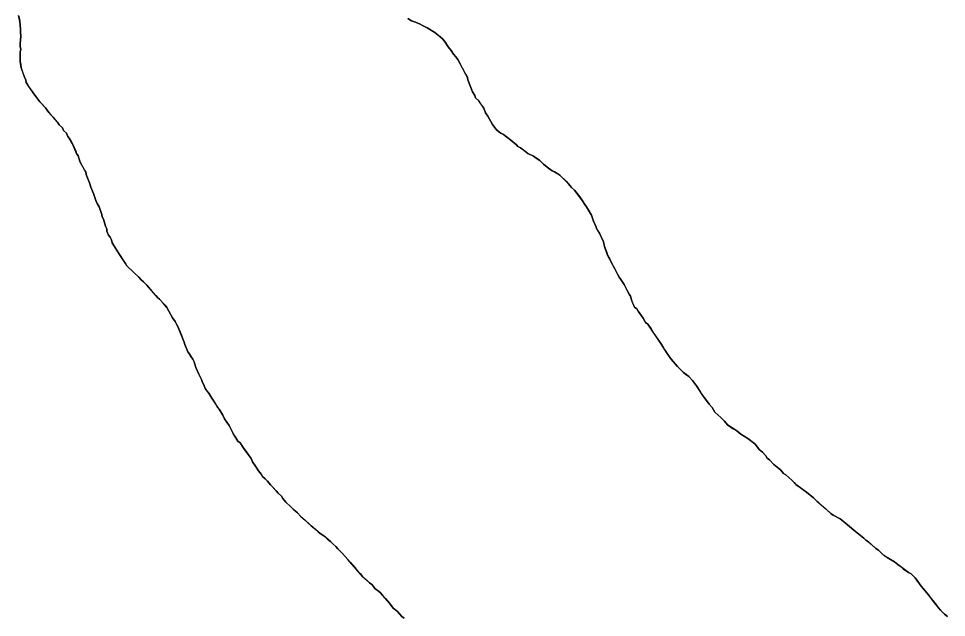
# Model space of a CAD drawing. Extents: x 3172297 to 3210190, y 958463 to 983887.
# Drawn here: x 3177517 to 3177958.5, y 967195.9 to 967480.9 of the extents above; entities that cross this region are included whole.
import ezdxf

# ---------------------------------------------------------------- set-up
doc = ezdxf.new("R2010")
doc.units = 0
doc.layers.add('V-SITE-VEGE', color=7, linetype='Continuous')
doc.layers.add('V-TOPO-SHOR', color=7, linetype='Continuous')

msp = doc.modelspace()

# ---------------------------------------------------------------- linework, layer by layer
at = {"layer": 'V-SITE-VEGE'}
for p, q in [((3177517.64, 967479.48), (3177516.99, 967482.32)), ((3177517.85, 967475.76), (3177517.64, 967479.48)), ((3177703.92, 967479.76), (3177702.17, 967480.85)), ((3177705.88, 967479.1), (3177703.92, 967479.76)), ((3177708.07, 967478.22), (3177705.88, 967479.1)), ((3177517.85, 967474.23), (3177517.85, 967475.76)), ((3177518.06, 967472.48), (3177517.85, 967474.23)), ((3177709.16, 967477.56), (3177708.07, 967478.22)), ((3177711.34, 967476.46), (3177709.16, 967477.56)), ((3177715.06, 967474.27), (3177711.34, 967476.46)), ((3177718.77, 967471.2), (3177715.06, 967474.27)), ((3177517.83, 967468.98), (3177518.06, 967472.48)), ((3177719.64, 967470.11), (3177718.77, 967471.2)), ((3177721.38, 967467.48), (3177719.64, 967470.11)), ((3177517.83, 967467.45), (3177517.83, 967468.98)), ((3177518.05, 967466.36), (3177517.83, 967467.45)), ((3177517.83, 967464.83), (3177518.05, 967466.36)), ((3177722.91, 967465.73), (3177721.38, 967467.48)), ((3177724, 967463.98), (3177722.91, 967465.73)), ((3177517.82, 967460.45), (3177517.83, 967464.83)), ((3177725.09, 967462.66), (3177724, 967463.98)), ((3177725.96, 967461.35), (3177725.09, 967462.66)), ((3177730.53, 967452.82), (3177725.96, 967461.35)), ((3177518.25, 967457.39), (3177517.82, 967460.45)), ((3177520.43, 967451.48), (3177518.25, 967457.39)), ((3177730.75, 967451.72), (3177730.53, 967452.82)), ((3177520.64, 967450.39), (3177520.43, 967451.48)), ((3177523.91, 967445.57), (3177520.64, 967450.39)), ((3177732.93, 967446.03), (3177730.75, 967451.72)), ((3177527.18, 967441.19), (3177523.91, 967445.57)), ((3177734.02, 967444.28), (3177732.93, 967446.03)), ((3177734.45, 967443.19), (3177734.02, 967444.28)), ((3177529.8, 967438.35), (3177527.18, 967441.19)), ((3177735.98, 967441.65), (3177734.45, 967443.19)), ((3177738.38, 967438.15), (3177735.98, 967441.65)), ((3177531.33, 967436.16), (3177529.8, 967438.35)), ((3177533.51, 967433.97), (3177531.33, 967436.16)), ((3177739.25, 967435.96), (3177738.38, 967438.15)), ((3177740.34, 967434.43), (3177739.25, 967435.96)), ((3177742.52, 967430.49), (3177740.34, 967434.43)), ((3177535.47, 967431.56), (3177533.51, 967433.97)), ((3177536.34, 967430.25), (3177535.47, 967431.56)), ((3177537.87, 967428.93), (3177536.34, 967430.25)), ((3177744.48, 967427.86), (3177742.52, 967430.49)), ((3177538.31, 967427.62), (3177537.87, 967428.93)), ((3177539.83, 967426.3), (3177538.31, 967427.62)), ((3177540.49, 967424.77), (3177539.83, 967426.3)), ((3177746.44, 967426.33), (3177744.48, 967427.86)), ((3177747.75, 967425.67), (3177746.44, 967426.33)), ((3177751.25, 967423.04), (3177747.75, 967425.67)), ((3177541.14, 967423.9), (3177540.49, 967424.77)), ((3177542.67, 967421.27), (3177541.14, 967423.9)), ((3177544.62, 967416.67), (3177542.67, 967421.27)), ((3177753.87, 967420.85), (3177751.25, 967423.04)), ((3177754.52, 967419.97), (3177753.87, 967420.85)), ((3177755.83, 967419.31), (3177754.52, 967419.97)), ((3177759.32, 967416.68), (3177755.83, 967419.31)), ((3177545.28, 967415.58), (3177544.62, 967416.67)), ((3177546.36, 967412.51), (3177545.28, 967415.58)), ((3177548.98, 967407.7), (3177546.36, 967412.51)), ((3177761.95, 967415.36), (3177759.32, 967416.68)), ((3177765, 967413.39), (3177761.95, 967415.36)), ((3177766.75, 967411.64), (3177765, 967413.39)), ((3177768.49, 967410.11), (3177766.75, 967411.64)), ((3177770.89, 967408.35), (3177768.49, 967410.11)), ((3177771.99, 967407.91), (3177770.89, 967408.35)), ((3177774.61, 967406.38), (3177771.99, 967407.91)), ((3177549.19, 967406.61), (3177548.98, 967407.7)), ((3177550.72, 967402.67), (3177549.19, 967406.61)), ((3177778.53, 967402.43), (3177774.61, 967406.38)), ((3177551.37, 967400.7), (3177550.72, 967402.67)), ((3177552.68, 967397.64), (3177551.37, 967400.7)), ((3177780.06, 967400.46), (3177778.53, 967402.43)), ((3177781.59, 967399.15), (3177780.06, 967400.46)), ((3177785.08, 967394.55), (3177781.59, 967399.15)), ((3177553.76, 967394.35), (3177552.68, 967397.64)), ((3177554.42, 967392.82), (3177553.76, 967394.35)), ((3177555.29, 967391.29), (3177554.42, 967392.82)), ((3177556.59, 967387.57), (3177555.29, 967391.29)), ((3177786.39, 967392.36), (3177785.08, 967394.55)), ((3177787.26, 967391.26), (3177786.39, 967392.36)), ((3177789.66, 967387.32), (3177787.26, 967391.26)), ((3177556.81, 967386.48), (3177556.59, 967387.57)), ((3177557.46, 967385.38), (3177556.81, 967386.48)), ((3177790.74, 967384.04), (3177789.66, 967387.32)), ((3177558.33, 967382.1), (3177557.46, 967385.38)), ((3177558.98, 967380.79), (3177558.33, 967382.1)), ((3177791.4, 967382.95), (3177790.74, 967384.04)), ((3177792.05, 967381.2), (3177791.4, 967382.95)), ((3177558.98, 967379.7), (3177558.98, 967380.79)), ((3177559.85, 967377.73), (3177558.98, 967379.7)), ((3177560.5, 967376.85), (3177559.85, 967377.73)), ((3177793.35, 967378.79), (3177792.05, 967381.2)), ((3177795.31, 967374.63), (3177793.35, 967378.79)), ((3177561.16, 967375.54), (3177560.5, 967376.85)), ((3177561.59, 967374.22), (3177561.16, 967375.54)), ((3177565.3, 967368.09), (3177561.59, 967374.22)), ((3177795.75, 967372.45), (3177795.31, 967374.63)), ((3177797.27, 967368.29), (3177795.75, 967372.45)), ((3177800.75, 967361.72), (3177797.27, 967368.29)), ((3177567.91, 967364.37), (3177565.3, 967368.09)), ((3177568.57, 967363.28), (3177567.91, 967364.37)), ((3177571.62, 967360.21), (3177568.57, 967363.28)), ((3177574.24, 967357.8), (3177571.62, 967360.21)), ((3177802.71, 967357.78), (3177800.75, 967361.72)), ((3177575.33, 967356.49), (3177574.24, 967357.8)), ((3177576.42, 967355.61), (3177575.33, 967356.49)), ((3177577.95, 967354.08), (3177576.42, 967355.61)), ((3177803.59, 967356.69), (3177802.71, 967357.78)), ((3177805.11, 967354.28), (3177803.59, 967356.69)), ((3177583.19, 967347.95), (3177577.95, 967354.08)), ((3177807.51, 967349.68), (3177805.11, 967354.28)), ((3177584.06, 967347.29), (3177583.19, 967347.95)), ((3177585.8, 967345.53), (3177584.06, 967347.29)), ((3177808.16, 967348.81), (3177807.51, 967349.68)), ((3177808.6, 967347.06), (3177808.16, 967348.81)), ((3177810.12, 967343.56), (3177808.6, 967347.06)), ((3177587.55, 967343.34), (3177585.8, 967345.53)), ((3177588.42, 967341.59), (3177587.55, 967343.34)), ((3177811.21, 967342.68), (3177810.12, 967343.56)), ((3177811.87, 967341.59), (3177811.21, 967342.68)), ((3177590.16, 967338.53), (3177588.42, 967341.59)), ((3177591.47, 967336.78), (3177590.16, 967338.53)), ((3177814.26, 967338.3), (3177811.87, 967341.59)), ((3177815.35, 967336.33), (3177814.26, 967338.3)), ((3177592.78, 967334.37), (3177591.47, 967336.78)), ((3177595.82, 967326.93), (3177592.78, 967334.37)), ((3177816.44, 967335.45), (3177815.35, 967336.33)), ((3177822.55, 967326.26), (3177816.44, 967335.45)), ((3177596.04, 967325.84), (3177595.82, 967326.93)), ((3177597.56, 967322.34), (3177596.04, 967325.84)), ((3177825.6, 967321.44), (3177822.55, 967326.26)), ((3177598.22, 967321.46), (3177597.56, 967322.34)), ((3177599.09, 967319.93), (3177598.22, 967321.46)), ((3177599.96, 967318.83), (3177599.09, 967319.93)), ((3177827.56, 967318.82), (3177825.6, 967321.44)), ((3177600.62, 967317.52), (3177599.96, 967318.83)), ((3177601.27, 967314.89), (3177600.62, 967317.52)), ((3177830.61, 967315.31), (3177827.56, 967318.82)), ((3177833.45, 967312.46), (3177830.61, 967315.31)), ((3177602.79, 967311.61), (3177601.27, 967314.89)), ((3177604.1, 967309.21), (3177602.79, 967311.61)), ((3177835.85, 967310.49), (3177833.45, 967312.46)), ((3177604.53, 967307.67), (3177604.1, 967309.21)), ((3177605.18, 967306.58), (3177604.53, 967307.67)), ((3177605.84, 967304.83), (3177605.18, 967306.58)), ((3177837.6, 967308.74), (3177835.85, 967310.49)), ((3177839.56, 967306.11), (3177837.6, 967308.74)), ((3177607.58, 967302.64), (3177605.84, 967304.83)), ((3177608.89, 967300.23), (3177607.58, 967302.64)), ((3177842.83, 967301.08), (3177839.56, 967306.11)), ((3177612.38, 967294.98), (3177608.89, 967300.23)), ((3177845.67, 967297.35), (3177842.83, 967301.08)), ((3177614.12, 967292.13), (3177612.38, 967294.98)), ((3177846.97, 967295.82), (3177845.67, 967297.35)), ((3177848.28, 967293.63), (3177846.97, 967295.82)), ((3177851.12, 967291), (3177848.28, 967293.63)), ((3177614.99, 967290.38), (3177614.12, 967292.13)), ((3177617.17, 967287.32), (3177614.99, 967290.38)), ((3177852.86, 967289.25), (3177851.12, 967291)), ((3177854.39, 967287.5), (3177852.86, 967289.25)), ((3177618.7, 967284.47), (3177617.17, 967287.32)), ((3177619.13, 967283.38), (3177618.7, 967284.47)), ((3177858.76, 967284.65), (3177854.39, 967287.5)), ((3177860.72, 967283.11), (3177858.76, 967284.65)), ((3177620.44, 967281.41), (3177619.13, 967283.38)), ((3177621.31, 967279.87), (3177620.44, 967281.41)), ((3177622.4, 967279), (3177621.31, 967279.87)), ((3177864, 967281.14), (3177860.72, 967283.11)), ((3177867.27, 967278.51), (3177864, 967281.14)), ((3177624.15, 967276.37), (3177622.4, 967279)), ((3177627.64, 967271.55), (3177624.15, 967276.37)), ((3177868.14, 967277.63), (3177867.27, 967278.51)), ((3177869.45, 967275.88), (3177868.14, 967277.63)), ((3177870.98, 967274.57), (3177869.45, 967275.88)), ((3177628.29, 967270.02), (3177627.64, 967271.55)), ((3177872.51, 967272.81), (3177870.98, 967274.57)), ((3177873.16, 967271.72), (3177872.51, 967272.81)), ((3177874.25, 967270.84), (3177873.16, 967271.72)), ((3177629.81, 967267.83), (3177628.29, 967270.02)), ((3177631.12, 967265.64), (3177629.81, 967267.83)), ((3177876.44, 967268.65), (3177874.25, 967270.84)), ((3177879.71, 967266.02), (3177876.44, 967268.65)), ((3177632.43, 967264.11), (3177631.12, 967265.64)), ((3177633.08, 967263.01), (3177632.43, 967264.11)), ((3177634.39, 967261.92), (3177633.08, 967263.01)), ((3177881.02, 967264.49), (3177879.71, 967266.02)), ((3177882.11, 967263.83), (3177881.02, 967264.49)), ((3177884.95, 967261.2), (3177882.11, 967263.83)), ((3177635.48, 967260.82), (3177634.39, 967261.92)), ((3177636.79, 967259.07), (3177635.48, 967260.82)), ((3177639.63, 967256.22), (3177636.79, 967259.07)), ((3177886.91, 967259.23), (3177884.95, 967261.2)), ((3177891.93, 967255.5), (3177886.91, 967259.23)), ((3177640.5, 967255.13), (3177639.63, 967256.22)), ((3177642.03, 967253.6), (3177640.5, 967255.13)), ((3177642.68, 967252.5), (3177642.03, 967253.6)), ((3177895.21, 967252.87), (3177891.93, 967255.5)), ((3177644.21, 967250.75), (3177642.68, 967252.5)), ((3177646.61, 967248.56), (3177644.21, 967250.75)), ((3177896.95, 967251.12), (3177895.21, 967252.87)), ((3177897.83, 967250.46), (3177896.95, 967251.12)), ((3177903.5, 967245.42), (3177897.83, 967250.46)), ((3177648.57, 967246.58), (3177646.61, 967248.56)), ((3177649.67, 967245.71), (3177648.57, 967246.58)), ((3177651.19, 967244.18), (3177649.67, 967245.71)), ((3177904.59, 967244.55), (3177903.5, 967245.42)), ((3177907.87, 967242.79), (3177904.59, 967244.55)), ((3177656.21, 967239.58), (3177651.19, 967244.18)), ((3177912.45, 967239.28), (3177907.87, 967242.79)), ((3177660.58, 967235.85), (3177656.21, 967239.58)), ((3177662.32, 967234.75), (3177660.58, 967235.85)), ((3177914.41, 967237.53), (3177912.45, 967239.28)), ((3177919.22, 967233.58), (3177914.41, 967237.53)), ((3177665.38, 967232.12), (3177662.32, 967234.75)), ((3177666.47, 967231.03), (3177665.38, 967232.12)), ((3177920.09, 967232.71), (3177919.22, 967233.58)), ((3177921.4, 967231.83), (3177920.09, 967232.71)), ((3177924.89, 967228.76), (3177921.4, 967231.83)), ((3177668, 967229.71), (3177666.47, 967231.03)), ((3177668.87, 967228.62), (3177668, 967229.71)), ((3177671.05, 967226.43), (3177668.87, 967228.62)), ((3177926.2, 967227.89), (3177924.89, 967228.76)), ((3177928.38, 967225.7), (3177926.2, 967227.89)), ((3177673.67, 967223.58), (3177671.05, 967226.43)), ((3177680.65, 967215.48), (3177673.67, 967223.58)), ((3177929.04, 967225.47), (3177928.38, 967225.7)), ((3177929.26, 967225.04), (3177929.04, 967225.47)), ((3177933.84, 967222.4), (3177929.26, 967225.04)), ((3177935.37, 967221.09), (3177933.84, 967222.4)), ((3177940.39, 967217.36), (3177935.37, 967221.09)), ((3177683.92, 967212.41), (3177680.65, 967215.48)), ((3177941.7, 967216.7), (3177940.39, 967217.36)), ((3177943.67, 967214.73), (3177941.7, 967216.7)), ((3177946.5, 967210.79), (3177943.67, 967214.73)), ((3177685.02, 967211.53), (3177683.92, 967212.41)), ((3177685.89, 967210.66), (3177685.02, 967211.53)), ((3177686.54, 967209.78), (3177685.89, 967210.66)), ((3177688.29, 967208.47), (3177686.54, 967209.78)), ((3177949.99, 967206.63), (3177946.5, 967210.79)), ((3177689.16, 967207.59), (3177688.29, 967208.47)), ((3177693.52, 967202.77), (3177689.16, 967207.59)), ((3177952.83, 967202.91), (3177949.99, 967206.63)), ((3177695.27, 967200.36), (3177693.52, 967202.77)), ((3177955.66, 967199.41), (3177952.83, 967202.91)), ((3177697.23, 967198.83), (3177695.27, 967200.36)), ((3177698.33, 967197.73), (3177697.23, 967198.83)), ((3177699.42, 967196.42), (3177698.33, 967197.73)), ((3177700.51, 967195.54), (3177699.42, 967196.42)), ((3177957.62, 967197.43), (3177955.66, 967199.41)), ((3177958.93, 967196.33), (3177957.62, 967197.43))]:
    msp.add_line(p, q, dxfattribs=at)
at = {"layer": 'V-TOPO-SHOR'}
for points in [[(3177516.99, 967482.32), (3177517.42, 967480.57), (3177517.64, 967479.48), (3177517.85, 967475.76), (3177517.85, 967474.23), (3177518.06, 967472.48), (3177517.83, 967468.98), (3177517.83, 967467.45), (3177518.05, 967466.36), (3177517.83, 967464.83), (3177517.82, 967462.2), (3177517.82, 967460.45), (3177518.03, 967458.92), (3177518.25, 967457.39), (3177519.55, 967453.67), (3177520.43, 967451.48), (3177520.64, 967450.39), (3177521.29, 967449.52), (3177521.95, 967448.42), (3177523.91, 967445.57), (3177525.22, 967443.82), (3177527.18, 967441.19), (3177528.27, 967440.1), (3177529.8, 967438.35), (3177531.33, 967436.16), (3177532.42, 967435.06), (3177533.51, 967433.97), (3177534.16, 967433.09), (3177535.47, 967431.56), (3177536.34, 967430.25), (3177537.87, 967428.93), (3177538.31, 967427.62), (3177539.83, 967426.3), (3177540.49, 967424.77), (3177541.14, 967423.9), (3177542.01, 967422.36), (3177542.67, 967421.27), (3177544.19, 967417.77), (3177544.62, 967416.67), (3177545.28, 967415.58), (3177545.71, 967414.48), (3177546.36, 967412.51), (3177548.33, 967408.8)], [(3177702.17, 967480.86), (3177703.92, 967479.76), (3177705.88, 967479.1), (3177706.97, 967478.66), (3177708.07, 967478.22), (3177709.16, 967477.56), (3177711.34, 967476.46), (3177715.06, 967474.27), (3177717.46, 967472.3), (3177718.77, 967471.2), (3177719.64, 967470.11), (3177721.38, 967467.48), (3177722.91, 967465.73), (3177724, 967463.98), (3177725.09, 967462.66), (3177725.96, 967461.35), (3177728.14, 967457.41), (3177729.66, 967454.35), (3177730.53, 967452.82), (3177730.75, 967451.72), (3177732.49, 967447.34), (3177732.93, 967446.03), (3177734.02, 967444.28), (3177734.45, 967443.19), (3177735.98, 967441.65), (3177736.85, 967440.34), (3177737.72, 967439.03), (3177738.38, 967438.15), (3177739.25, 967435.96), (3177740.34, 967434.43), (3177742.52, 967430.49), (3177744.48, 967427.86), (3177745.57, 967426.98), (3177746.44, 967426.33), (3177747.75, 967425.67), (3177751.25, 967423.04), (3177753.87, 967420.85), (3177754.52, 967419.97), (3177755.83, 967419.31), (3177757.36, 967418.22), (3177759.32, 967416.68), (3177761.95, 967415.36), (3177763.25, 967414.49), (3177765, 967413.39), (3177766.75, 967411.64), (3177768.49, 967410.11), (3177770.89, 967408.35), (3177771.99, 967407.91), (3177773.52, 967407.03), (3177774.61, 967406.38), (3177777.66, 967403.31), (3177778.53, 967402.43), (3177779.41, 967401.34), (3177780.06, 967400.46), (3177781.59, 967399.15)], [(3177548.33, 967408.8), (3177548.98, 967407.7), (3177549.19, 967406.61), (3177550.72, 967402.67), (3177551.37, 967400.7), (3177552.24, 967398.73), (3177552.68, 967397.64), (3177553.33, 967395.67), (3177553.76, 967394.35), (3177554.42, 967392.82), (3177555.29, 967391.29), (3177556.59, 967387.57), (3177556.81, 967386.48), (3177557.46, 967385.38), (3177558.33, 967382.1), (3177558.98, 967380.79), (3177558.98, 967379.7), (3177559.85, 967377.73), (3177560.5, 967376.85), (3177561.16, 967375.54), (3177561.59, 967374.22), (3177563.34, 967371.38), (3177565.3, 967368.09), (3177566.82, 967365.91), (3177567.91, 967364.37), (3177568.57, 967363.28), (3177571.62, 967360.21), (3177574.24, 967357.8), (3177575.33, 967356.49), (3177576.42, 967355.61), (3177577.95, 967354.08), (3177580.57, 967351.01), (3177582.31, 967349.04), (3177583.19, 967347.95), (3177584.06, 967347.29), (3177585.8, 967345.53), (3177586.68, 967344.44), (3177587.55, 967343.34), (3177588.42, 967341.59), (3177590.16, 967338.53), (3177591.47, 967336.78), (3177592.12, 967335.46), (3177592.78, 967334.37), (3177593.21, 967333.28), (3177594.52, 967330.21), (3177595.39, 967328.03), (3177595.82, 967326.93), (3177596.04, 967325.84), (3177596.91, 967323.87), (3177597.56, 967322.34), (3177598.22, 967321.46), (3177599.09, 967319.93), (3177599.96, 967318.83), (3177600.62, 967317.52), (3177600.83, 967316.43), (3177601.27, 967314.89), (3177602.79, 967311.61), (3177604.1, 967309.21), (3177604.53, 967307.67), (3177605.18, 967306.58), (3177605.84, 967304.83), (3177606.49, 967303.95), (3177607.58, 967302.64), (3177608.89, 967300.23), (3177610.63, 967297.6), (3177611.72, 967295.85), (3177612.38, 967294.98), (3177614.12, 967292.13), (3177614.99, 967290.38), (3177617.17, 967287.32), (3177617.83, 967286), (3177618.7, 967284.47), (3177619.13, 967283.38), (3177619.79, 967282.28), (3177620.44, 967281.41), (3177621.31, 967279.87), (3177622.4, 967279), (3177623.27, 967277.68), (3177624.15, 967276.37), (3177624.8, 967275.49), (3177626.33, 967273.3), (3177627.64, 967271.55), (3177628.29, 967270.02), (3177629.81, 967267.83), (3177631.12, 967265.64), (3177632.43, 967264.11), (3177633.08, 967263.01), (3177634.39, 967261.92), (3177635.48, 967260.82), (3177636.79, 967259.07), (3177638.1, 967257.76), (3177639.63, 967256.22), (3177640.5, 967255.13), (3177642.03, 967253.6), (3177642.68, 967252.5), (3177644.21, 967250.75), (3177646.61, 967248.56), (3177647.7, 967247.46), (3177648.57, 967246.58), (3177649.67, 967245.71), (3177651.19, 967244.18)], [(3177781.59, 967399.15), (3177782.24, 967398.27), (3177783.99, 967396.08), (3177785.08, 967394.55), (3177786.39, 967392.36), (3177787.26, 967391.26), (3177789.66, 967387.32), (3177790.74, 967384.04), (3177791.4, 967382.95), (3177792.05, 967381.2), (3177792.7, 967379.89), (3177793.35, 967378.79), (3177794.01, 967377.26), (3177795.31, 967374.63), (3177795.75, 967372.45), (3177796.83, 967369.6), (3177797.27, 967368.29), (3177798.36, 967366.32), (3177799.01, 967365.01), (3177800.75, 967361.72), (3177802.06, 967359.1), (3177802.71, 967357.78), (3177803.59, 967356.69), (3177805.11, 967354.28), (3177806.64, 967351.44), (3177807.51, 967349.68), (3177808.16, 967348.81), (3177808.6, 967347.06), (3177809.03, 967345.96), (3177810.12, 967343.56), (3177811.21, 967342.68), (3177811.87, 967341.59), (3177814.26, 967338.3), (3177815.35, 967336.33), (3177816.44, 967335.45), (3177817.97, 967333.27), (3177818.62, 967332.17), (3177819.28, 967331.08), (3177821.89, 967327.14), (3177822.55, 967326.26), (3177823.64, 967324.51), (3177824.29, 967323.41), (3177825.6, 967321.44), (3177826.25, 967320.57), (3177827.56, 967318.82), (3177830.61, 967315.31), (3177833.45, 967312.46), (3177834.54, 967311.59), (3177835.85, 967310.49), (3177837.6, 967308.74), (3177839.56, 967306.11), (3177841.31, 967303.48), (3177841.96, 967302.39), (3177842.83, 967301.08), (3177844.36, 967299.11), (3177845.67, 967297.35), (3177846.97, 967295.82), (3177847.63, 967294.73), (3177848.28, 967293.63), (3177851.12, 967291), (3177852.86, 967289.25), (3177854.39, 967287.5), (3177857.01, 967285.74), (3177858.76, 967284.65), (3177860.72, 967283.11), (3177862.25, 967282.23), (3177864, 967281.14), (3177865.31, 967280.04), (3177867.27, 967278.51), (3177868.14, 967277.63), (3177869.45, 967275.88), (3177870.98, 967274.57), (3177872.51, 967272.81), (3177873.16, 967271.72), (3177874.25, 967270.84), (3177876.44, 967268.65), (3177877.75, 967267.56), (3177879.71, 967266.02), (3177881.02, 967264.49), (3177882.11, 967263.83), (3177884.95, 967261.2), (3177886.04, 967260.1), (3177886.91, 967259.23), (3177888.88, 967257.7), (3177891.93, 967255.5), (3177895.21, 967252.87), (3177896.95, 967251.12), (3177897.83, 967250.46), (3177900.01, 967248.49), (3177901.32, 967247.39), (3177903.5, 967245.42), (3177904.59, 967244.55), (3177907.87, 967242.79), (3177909.39, 967241.69), (3177910.49, 967240.82), (3177912.45, 967239.28), (3177914.41, 967237.53), (3177916.6, 967235.78), (3177918.34, 967234.24), (3177919.22, 967233.58), (3177920.09, 967232.71)], [(3177651.19, 967244.18), (3177653.59, 967241.98), (3177655.34, 967240.45), (3177656.21, 967239.58), (3177658.61, 967237.6), (3177659.48, 967236.73), (3177660.58, 967235.85), (3177662.32, 967234.75), (3177664.07, 967233.22), (3177665.38, 967232.12), (3177666.47, 967231.03), (3177668, 967229.71), (3177668.87, 967228.62), (3177671.05, 967226.43), (3177673.67, 967223.58), (3177674.98, 967222.05), (3177676.07, 967220.73), (3177677.81, 967218.76), (3177679.56, 967216.79), (3177680.65, 967215.48), (3177682.83, 967213.5), (3177683.92, 967212.41), (3177685.02, 967211.53), (3177685.89, 967210.66), (3177686.54, 967209.78), (3177688.29, 967208.47), (3177689.16, 967207.59), (3177690.47, 967206.06), (3177691.56, 967204.96), (3177693.52, 967202.77), (3177695.27, 967200.36), (3177696.36, 967199.48), (3177697.23, 967198.83), (3177698.32, 967197.73), (3177699.42, 967196.42), (3177700.51, 967195.54)], [(3177920.09, 967232.71), (3177921.4, 967231.83), (3177922.71, 967230.74), (3177924.89, 967228.76), (3177926.2, 967227.89), (3177927.29, 967226.79), (3177928.38, 967225.7), (3177929.04, 967225.47), (3177929.26, 967225.04), (3177930.35, 967224.38), (3177933.84, 967222.4), (3177935.37, 967221.09), (3177936.9, 967219.99), (3177937.99, 967219.12), (3177940.39, 967217.36), (3177941.7, 967216.71), (3177943.67, 967214.73), (3177944.97, 967212.98), (3177946.5, 967210.79), (3177947.37, 967209.7), (3177949.99, 967206.63), (3177951.08, 967205.1), (3177952.17, 967203.78), (3177952.83, 967202.91), (3177953.04, 967202.91), (3177954.57, 967200.72), (3177955.66, 967199.41), (3177956.75, 967198.31), (3177957.62, 967197.43), (3177958.93, 967196.34)]]:
    msp.add_lwpolyline(points, dxfattribs=at)

doc.saveas('drawing.dxf')
